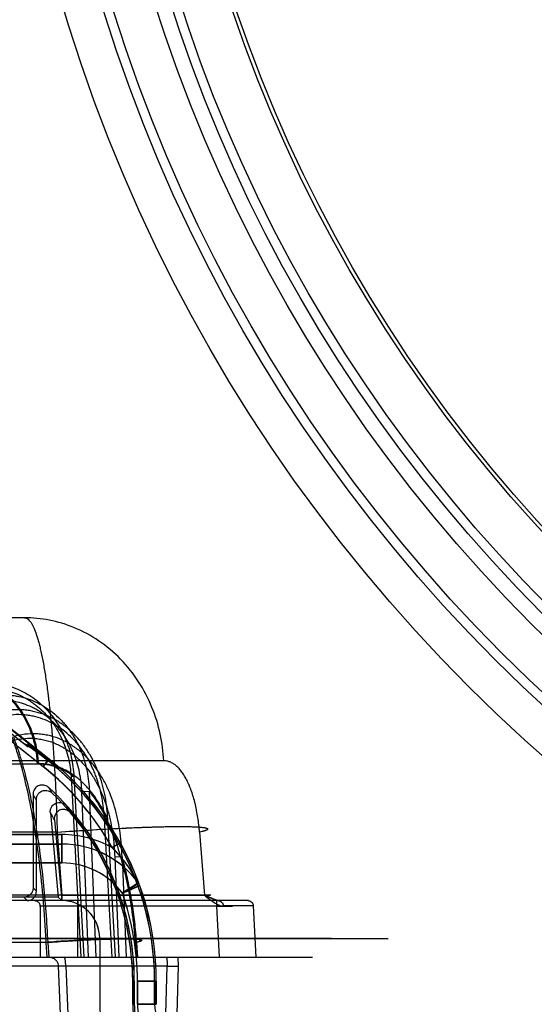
# Model space of a CAD drawing. Header units: millimetres. Extents: x 0 to 297, y 0 to 210.
# Tile 413 of 455: x 240.756 to 240.974, y 160.559 to 160.977. Entities that reach past the tile are written whole.
import ezdxf

# ---------------------------------------------------------------- set-up
doc = ezdxf.new("R2010")
doc.units = ezdxf.units.MM
doc.header["$LTSCALE"] = 16.335
doc.layers.get('0').update_dxf_attribs({"linetype": 'CONTINUOUS'})
for name, color, linetype in [('AXES_REF', 7, 'CONTINUOUS'), ('INTFCLR_1', 7, 'CONTINUOUS'), ('INTFCLR_144815', 7, 'CONTINUOUS'), ('INTFCLR_72935', 7, 'CONTINUOUS')]:
    doc.layers.add(name, color=color, linetype=linetype)

msp = doc.modelspace()

# ---------------------------------------------------------------- linework, layer by layer
at = {"color": 7, "linetype": 'Continuous'}
for centre, radius in [((241.4302422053, 154.539298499), 7.756662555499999), ((241.4302422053, 154.539298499), 7.756), ((241.4302422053, 154.539298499), 7.706331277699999), ((241.4302422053, 161.177698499), 0.684), ((241.4302422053, 161.177698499), 0.6679999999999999), ((241.4302422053, 161.177698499), 0.6464), ((241.4302422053, 161.177698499), 0.64), ((241.4302422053, 161.177698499), 0.636), ((241.4302422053, 161.177698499), 0.616), ((241.4302422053, 161.177698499), 0.6144)]:
    msp.add_circle(centre, radius, dxfattribs=at)
at = {"color": 9, "linetype": 'Continuous'}
msp.add_circle((241.4302422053, 161.177698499), 0.664, dxfattribs=at)
at = {"color": 7, "linetype": 'Continuous'}
msp.add_arc((241.4302422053, 154.539298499), 7.68, 278.2771290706, 261.7228709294, dxfattribs=at)
at = {"layer": 'AXES_REF', "color": 9, "linetype": 'Continuous'}
msp.add_arc((241.4302422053, 154.539298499), 7.075609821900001, 94.4118118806, 85.5881881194, dxfattribs=at)
at = {"layer": 'INTFCLR_1', "color": 6, "linetype": 'Continuous'}
for p, q in [((240.7572961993, 160.6702820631), (240.6773451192, 160.7334013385)), ((240.7690991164, 160.6405633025), (240.7724691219, 160.6047091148)), ((240.7707967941, 160.6375753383), (240.7740185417, 160.603298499)), ((240.7724691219, 160.6047091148), (240.7019087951, 160.6047091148)), ((240.7740185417, 160.603298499), (240.7019087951, 160.603298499)), ((240.7724691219, 160.6047091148), (240.7740185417, 160.603298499)), ((240.7900185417, 160.587298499), (240.7900185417, 160.559298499)), ((240.8040185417, 160.5691462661), (240.8040185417, 160.559298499)), ((240.804718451, 160.559298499), (240.804718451, 160.5691462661)), ((240.8133186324, 160.5691462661), (240.8133186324, 160.559298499))]:
    msp.add_line(p, q, dxfattribs=at)
at = {"layer": 'INTFCLR_1', "color": 9, "linetype": 'Continuous'}
for p, q in [((240.6780158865, 160.7346690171), (240.7683758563, 160.663332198)), ((240.7658972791, 160.6601926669), (240.6839825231, 160.7248622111)), ((240.7683758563, 160.663332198), (240.7658972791, 160.6601926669)), ((240.7740185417, 160.631298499), (240.7001840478, 160.631298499)), ((240.7740185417, 160.619298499), (240.7740185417, 160.631298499)), ((240.6910310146, 160.627298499), (240.7740185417, 160.627298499)), ((240.798698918, 160.6278149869), (240.7952095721, 160.6258593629)), ((240.7740185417, 160.619298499), (240.6910310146, 160.619298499)), ((240.8040185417, 160.5691462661), (240.804718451, 160.5691462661)), ((240.8060185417, 160.559298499), (240.8060185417, 160.5691462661)), ((240.8060185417, 160.5691462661), (240.8140185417, 160.5691462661)), ((240.8140185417, 160.5691462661), (240.8140185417, 160.559298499)), ((240.8040185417, 160.559298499), (240.804718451, 160.559298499)), ((240.8060185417, 160.559298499), (240.8140185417, 160.559298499))]:
    msp.add_line(p, q, dxfattribs=at)
at = {"layer": 'INTFCLR_1', "color": 6, "linetype": 'Continuous'}
for centre, radius, start, end in [((240.6940185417, 160.5691462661), 0.1193000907, 7.969999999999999e-08, 57.96701055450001), ((240.6940185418, 160.5691462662), 0.1159999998, 29.2687019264, 51.7098368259), ((240.6940185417, 160.5691462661), 0.1106999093, 8.58e-08, 42.1835828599), ((240.6940185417, 160.5691462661), 0.11, 0, 40.3671707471), ((240.7740185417, 160.587298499), 0.016, 359.9999998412, 89.9999998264), ((240.8300185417, 160.559298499), 0.04, 179.9999999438, 270.0000000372), ((240.8300185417, 160.559298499), 0.026, 179.9999999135, 270.0000000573), ((240.8300185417, 160.559298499), 0.0253000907, 179.9999982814, 269.9999994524), ((240.8300185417, 160.559298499), 0.0166999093, 179.9999973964, 269.9999991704)]:
    msp.add_arc(centre, radius, start, end, dxfattribs=at)
at = {"layer": 'INTFCLR_1', "color": 9, "linetype": 'Continuous'}
for centre, radius, start, end in [((240.6940185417, 160.5691462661), 0.12, 4.8e-09, 51.70983681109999), ((240.6362456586, 160.5608305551), 0.1624058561, 29.3333055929, 30.5919308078), ((240.6318031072, 160.5605792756), 0.1588950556, 28.98442158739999, 30.2236357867), ((240.7740185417, 160.587298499), 0.044, 61.2091104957, 90.0000000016), ((240.7740185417, 160.587298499), 0.04, 35.9421932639, 90.0000000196), ((240.7740185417, 160.587298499), 0.032, 36.9379785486, 89.9999999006), ((241.0209559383, 160.25938891), 0.4117118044, 121.4076799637, 122.5243733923), ((240.8031644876, 160.608429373), 0.004, 19.7944922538, 35.942193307), ((239.2411891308, 164.126913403), 3.8499010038, 293.8780516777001, 293.9974452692), ((240.6940185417, 160.5691462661), 0.112, 0, 19.4979757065), ((240.8300185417, 160.559298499), 0.024, 179.9999999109, 228.1896851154)]:
    msp.add_arc(centre, radius, start, end, dxfattribs=at)
at = {"layer": 'INTFCLR_1', "color": 6, "linetype": 'Continuous'}
msp.add_ellipse((240.7186775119, 160.6003809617), major_axis=(0.0496983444, 0.0629512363), ratio=0.8682237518, start_param=5e-10, end_param=0.1878270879, dxfattribs=at)
for points, knots in [([(240.7690991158, 160.6405633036), (240.7690548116, 160.6410346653), (240.7691160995, 160.6419757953), (240.7697277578, 160.6434363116), (240.771046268, 160.6446583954), (240.7730221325, 160.6451020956), (240.774809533, 160.6445793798), (240.775723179, 160.6438393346), (240.7760468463, 160.6434821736)], [0, 0, 0, 0, 0.1415735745, 0.2760336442, 0.4656093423, 0.6544990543, 0.8558663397, 1, 1, 1, 1]), ([(240.7778285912, 160.6403914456), (240.7775094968, 160.6407668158), (240.7767418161, 160.6414274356), (240.7753589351, 160.6419688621), (240.7737494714, 160.6419989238), (240.7721995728, 160.6413069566), (240.7709563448, 160.6397454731), (240.7707236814, 160.6383532), (240.7707967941, 160.6375753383)], [0, 0, 0, 0, 0.1451197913, 0.2924353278, 0.4285190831, 0.6098012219, 0.7698650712, 1, 1, 1, 1])]:
    msp.add_open_spline(points, degree=3, knots=knots, dxfattribs=at)
at = {"layer": 'INTFCLR_1', "color": 9, "linetype": 'Continuous'}
msp.add_open_spline([(240.7952095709, 160.6258593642), (240.7957759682, 160.6252707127), (240.7969005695, 160.6240664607), (240.7985443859, 160.6221916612), (240.8001519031, 160.6202302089), (240.8017044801, 160.6181929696), (240.8031769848, 160.6161045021), (240.8047714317, 160.6136494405), (240.8058149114, 160.6118595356), (240.806402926, 160.6107772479)], degree=3, knots=[0, 0, 0, 0, 0.130097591, 0.2623648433, 0.3970285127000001, 0.5339012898, 0.6702025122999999, 0.8038978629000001, 1, 1, 1, 1], dxfattribs=at)
at = {"layer": 'INTFCLR_144815', "color": 9, "linetype": 'Continuous'}
for p, q in [((240.7581636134, 160.723298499), (240.5039104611, 160.7232984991)), ((240.8172109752, 160.6626480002), (239.685174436, 160.6626480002)), ((239.7547497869, 160.6613919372), (240.7641142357, 160.6613919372)), ((240.7778607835, 160.6559481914), (240.7792176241, 160.6560390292)), ((240.7778607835, 160.6559481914), (240.7820888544, 160.5792984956)), ((240.7790619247, 160.656031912), (240.7832968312, 160.5792984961)), ((240.785644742, 160.6495808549), (240.7824673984, 160.6494971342)), ((240.7853427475, 160.5792984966), (240.7824673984, 160.6494971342)), ((240.7885215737, 160.5792984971), (240.785644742, 160.6495808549)), ((240.7936817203, 160.6379836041), (240.7920834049, 160.637891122)), ((240.7953284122, 160.5792984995), (240.7920834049, 160.637891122)), ((240.7967008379, 160.5792985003), (240.7934496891, 160.6379748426)), ((240.7720081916, 160.6323227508), (240.7325472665, 160.6323227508)), ((240.7720081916, 160.6323227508), (240.7739744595, 160.6055728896)), ((240.8323949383, 160.6323227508), (240.8344301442, 160.6055728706)), ((240.7963879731, 160.6217601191), (240.7982068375, 160.5792984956)), ((240.7994943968, 160.6218437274), (240.7963879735, 160.6217601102)), ((240.7994943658, 160.621843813), (240.8013157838, 160.5792984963)), ((240.8531274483, 160.603298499), (240.6769249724, 160.603298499)), ((240.7739744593, 160.6055728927), (240.7315730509, 160.6055728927)), ((240.7739744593, 160.6055728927), (240.7739744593, 160.603298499)), ((240.7739744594, 160.6055728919), (240.8367500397, 160.6055504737)), ((240.8371453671, 160.6055439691), (240.7739744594, 160.6055728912)), ((240.7805518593, 160.603298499), (240.7805518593, 160.579298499)), ((240.8395078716, 160.603298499), (240.8395078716, 160.600898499)), ((240.8395078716, 160.600898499), (240.7645518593, 160.600898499)), ((240.7648148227, 160.600898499), (240.7648148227, 160.579298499)), ((240.8551593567, 160.601024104), (240.8395078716, 160.6008984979)), ((240.8395078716, 160.6008984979), (240.8406662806, 160.5792984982)), ((240.8551593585, 160.601024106), (240.8424661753, 160.6010241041)), ((240.8551593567, 160.601024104), (240.856325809, 160.5792985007)), ((240.888326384, 160.5872286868), (240.4864325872, 160.5872286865)), ((240.9123245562, 160.5870192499), (240.4961141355, 160.5870192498)), ((240.7679868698, 160.5855788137), (240.7308634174, 160.5855788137)), ((240.7677967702, 160.5792984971), (240.7673341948, 160.5855788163)), ((240.7679869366, 160.58557882), (240.7684498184, 160.5792984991)), ((240.8050661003, 160.5855788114), (240.8055390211, 160.5792984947)), ((240.8061838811, 160.5792984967), (240.8057106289, 160.585578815)), ((239.5858962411, 160.5792984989), (240.8803266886, 160.5792984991)), ((240.8231931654, 160.579298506), (240.8232749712, 160.575438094)), ((240.8185830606, 160.575438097), (240.6544179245, 160.5754380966)), ((240.7756503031, 160.5754380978), (240.7724835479, 160.5754380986)), ((240.775650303, 160.5754381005), (240.7764694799, 160.5552984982)), ((240.8180218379, 160.5552984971), (240.8185830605, 160.5754380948)), ((240.8185830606, 160.5754380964), (240.8232749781, 160.5754380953)), ((240.8232749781, 160.5754380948), (240.8227145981, 160.5552984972))]:
    msp.add_line(p, q, dxfattribs=at)
at = {"layer": 'INTFCLR_144815', "color": 7, "linetype": 'Continuous'}
for p, q in [((240.8365242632, 160.6039566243), (240.8344304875, 160.6055728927)), ((240.8379717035, 160.6040675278), (240.8344304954, 160.6055728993)), ((240.8344304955, 160.6055728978), (240.8379717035, 160.6040675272)), ((240.8401704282, 160.603298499), (240.8379717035, 160.6040675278)), ((240.8551593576, 160.6010241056), (240.8395078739, 160.6008984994)), ((240.8395078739, 160.6008984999), (240.8464258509, 160.6009540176)), ((240.8406662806, 160.5792984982), (240.8475845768, 160.5792984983)), ((240.8475845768, 160.5792984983), (240.856325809, 160.5792985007))]:
    msp.add_line(p, q, dxfattribs=at)
at = {"layer": 'INTFCLR_144815', "color": 6, "linetype": 'Continuous'}
msp.add_line((240.7724835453, 160.5754381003), (240.7733018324, 160.5552984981), dxfattribs=at)
at = {"layer": 'INTFCLR_144815', "color": 9, "linetype": 'Continuous'}
for points, knots in [([(240.7581636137, 160.723298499), (240.7585910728, 160.723298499), (240.7595817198, 160.7229033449), (240.7604893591, 160.7218594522), (240.7612243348, 160.7207240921), (240.7620534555, 160.7191332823), (240.7630405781, 160.7166418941), (240.7639075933, 160.7137961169), (240.7644983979, 160.7115244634), (240.7648485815, 160.710067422), (240.7654075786, 160.7076150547), (240.7662036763, 160.7036063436), (240.7671591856, 160.6978192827), (240.7678051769, 160.6931516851), (240.7682212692, 160.6898247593), (240.7685060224, 160.6874460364), (240.7689934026, 160.6830937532), (240.7696275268, 160.67660929), (240.7701750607, 160.6699080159), (240.7705213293, 160.6650307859), (240.7707114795, 160.6621410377), (240.7709894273, 160.6576880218), (240.7713568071, 160.6508954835), (240.771742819, 160.6416885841), (240.7719308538, 160.635471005), (240.7720081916, 160.632322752)], [0, 0, 0, 0, 0.013700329, 0.0319896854, 0.0436476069, 0.0570671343, 0.0893925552, 0.1293707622, 0.1523525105, 0.1646162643, 0.1773984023, 0.2329669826, 0.2955698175, 0.3653665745, 0.3839757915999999, 0.4030306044, 0.4421500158, 0.5243389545, 0.6118418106, 0.6576374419, 0.6810495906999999, 0.7046601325, 0.8006369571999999, 0.8990660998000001, 1, 1, 1, 1]), ([(240.8172109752, 160.6626480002), (240.8170281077, 160.6664248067), (240.8160164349, 160.6741494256), (240.8125027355, 160.6855047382), (240.806852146, 160.6963375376), (240.799201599, 160.7059595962), (240.7899322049, 160.7137687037), (240.7796128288, 160.7193604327), (240.7689004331, 160.7225996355), (240.761664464, 160.723298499), (240.7581636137, 160.723298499)], [0, 0, 0, 0, 0.1216478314, 0.2493179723, 0.3805209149, 0.5124244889, 0.6422800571, 0.7678041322, 0.8873724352, 1, 1, 1, 1]), ([(240.7282314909, 160.699298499), (240.7303255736, 160.699298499), (240.7346624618, 160.6988599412), (240.7410773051, 160.6968284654), (240.7472516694, 160.6933244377), (240.7527909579, 160.6884373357), (240.7573578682, 160.6824228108), (240.7607283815, 160.6756589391), (240.7624932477, 160.6696874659), (240.7631873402, 160.6654840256), (240.7634033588, 160.6634190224), (240.7634908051, 160.6622568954), (240.7635231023, 160.6616795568), (240.7635364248, 160.6613919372)], [0, 0, 0, 0, 0.1100914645, 0.2273674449, 0.3512897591, 0.4805754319, 0.6130534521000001, 0.7458289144, 0.8757367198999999, 0.9387342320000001, 0.9696026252, 0.9848628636, 1, 1, 1, 1]), ([(240.7641142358, 160.6613919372), (240.7640050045, 160.6637509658), (240.7634021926, 160.6685692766), (240.7613073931, 160.6756578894), (240.7579378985, 160.6824228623), (240.7533728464, 160.6884370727), (240.747835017, 160.6933243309), (240.7416645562, 160.6968283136), (240.736233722, 160.6985474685), (240.7324554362, 160.6991178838), (240.7303641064, 160.6992731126), (240.7293328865, 160.699298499), (240.7288217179, 160.699298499)], [0, 0, 0, 0, 0.1241681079, 0.2540877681, 0.3868697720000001, 0.5193465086, 0.6486219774, 0.7725260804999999, 0.8897785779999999, 0.9457892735, 0.9731232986, 1, 1, 1, 1]), ([(240.7385001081, 160.695469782), (240.7410096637, 160.6957608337), (240.7448519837, 160.695753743), (240.7492280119, 160.6949706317), (240.7516936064, 160.6943065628), (240.7553461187, 160.6930936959), (240.7588391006, 160.6913515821), (240.7620444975, 160.6891690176), (240.7641315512, 160.6875786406), (240.7665884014, 160.685378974), (240.7688169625, 160.6829277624), (240.7704621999, 160.6808235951), (240.7727920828, 160.677519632), (240.774723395, 160.6739192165), (240.7762252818, 160.6701388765), (240.7771213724, 160.6675436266), (240.7783830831, 160.662894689), (240.7789315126, 160.6587797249), (240.7790619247, 160.6560319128)], [0, 0, 0, 0, 0.1195687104, 0.1796928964, 0.2100658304, 0.2403376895, 0.3618120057, 0.3928294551, 0.4238606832, 0.485935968, 0.5486059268, 0.5803730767, 0.612299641, 0.7399176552, 0.772238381, 0.8048151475, 0.8698047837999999, 1, 1, 1, 1]), ([(240.7394761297, 160.6931882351), (240.7418370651, 160.6934616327), (240.7454530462, 160.693453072), (240.7495713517, 160.6927134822), (240.7518934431, 160.6920865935), (240.7553365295, 160.6909418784), (240.7586298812, 160.6892980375), (240.7616543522, 160.6872403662), (240.763625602, 160.6857401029), (240.7659472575, 160.6836644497), (240.7680562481, 160.6813526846), (240.7696143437, 160.6793672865), (240.7718242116, 160.6762487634), (240.7736609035, 160.6728505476), (240.7750961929, 160.6692814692), (240.7759553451, 160.6668302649), (240.7771725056, 160.6624375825), (240.777716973, 160.658547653), (240.7778607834, 160.6559481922)], [0, 0, 0, 0, 0.1191395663, 0.1791054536, 0.2094124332, 0.2396275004, 0.3609596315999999, 0.3919631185, 0.4229886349, 0.4850747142, 0.5477804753, 0.5795754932, 0.6115362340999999, 0.7393483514, 0.7717279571, 0.8043681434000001, 0.8694952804, 1, 1, 1, 1]), ([(240.7437767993, 160.6900041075), (240.7464044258, 160.6904878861), (240.74979223, 160.6906788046), (240.7537817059, 160.6902642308), (240.7564138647, 160.6898220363), (240.7596435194, 160.6889607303), (240.762752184, 160.6877043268), (240.7651499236, 160.6864731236), (240.7686512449, 160.6844007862), (240.7718566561, 160.681802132), (240.7746624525, 160.6788115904), (240.776454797, 160.6766838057), (240.7793055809, 160.672700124), (240.7815443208, 160.6682886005), (240.7830115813, 160.6643183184), (240.7838778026, 160.661596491), (240.7850740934, 160.6567323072), (240.7855544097, 160.6524437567), (240.7856447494, 160.6495808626)], [0, 0, 0, 0, 0.1211895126, 0.151636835, 0.1819146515, 0.2421699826, 0.3028393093, 0.3336065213, 0.3643565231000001, 0.4873455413, 0.5186998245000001, 0.5503572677, 0.6134640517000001, 0.7405722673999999, 0.7730161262, 0.8054479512, 0.8700775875, 1, 1, 1, 1]), ([(240.7673341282, 160.5855788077), (240.767261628, 160.5870545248), (240.7671042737, 160.5899996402), (240.7667416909, 160.5958374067), (240.7659938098, 160.6057790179), (240.7648582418, 160.6169243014), (240.7635922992, 160.6264688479), (240.7628992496, 160.6311043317), (240.7624871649, 160.633706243), (240.7614787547, 160.6398382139), (240.7596066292, 160.649644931), (240.7570747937, 160.6597033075), (240.755192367, 160.6658829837), (240.7539699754, 160.6696174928), (240.7518363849, 160.6754807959), (240.748595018, 160.6827223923), (240.7454069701, 160.687871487), (240.7437767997, 160.6900041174)], [0, 0, 0, 0, 0.0409634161, 0.0817682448, 0.1621610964, 0.3173623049, 0.3922819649, 0.429081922, 0.4473061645, 0.4653182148, 0.6013741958, 0.7239826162, 0.7526347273, 0.7804673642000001, 0.8329182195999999, 0.9255775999, 1, 1, 1, 1]), ([(240.7824673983, 160.6494971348), (240.7823555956, 160.6522219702), (240.7818668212, 160.656298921), (240.7807018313, 160.6609205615), (240.7798659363, 160.6635037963), (240.7784570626, 160.6672674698), (240.7763217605, 160.6714468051), (240.7736136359, 160.6752219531), (240.7719140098, 160.6772365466), (240.769258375, 160.6800649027), (240.7662293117, 160.68252433), (240.7629217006, 160.684485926), (240.7606604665, 160.6856505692), (240.7577305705, 160.6868388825), (240.7546876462, 160.6876542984), (240.7522091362, 160.6880734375), (240.7484571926, 160.6884668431), (240.7452708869, 160.6882882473), (240.74280078, 160.6878318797)], [0, 0, 0, 0, 0.1307039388, 0.1956436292, 0.228211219, 0.2607779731, 0.3882428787, 0.4514455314, 0.4831291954, 0.5144954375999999, 0.6373872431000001, 0.6680726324, 0.6987582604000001, 0.7592205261, 0.8192108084, 0.8493332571, 0.8796108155, 1, 1, 1, 1]), ([(240.793449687, 160.6379748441), (240.7933138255, 160.6410646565), (240.7926500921, 160.6472341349), (240.7908919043, 160.6540070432), (240.7892552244, 160.6583589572), (240.7880369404, 160.6612081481), (240.7862832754, 160.6646457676), (240.7842082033, 160.667894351), (240.7823544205, 160.6703520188), (240.780384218, 160.6726932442), (240.777707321, 160.6753892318), (240.7747477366, 160.6777456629), (240.7722269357, 160.679399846), (240.7696105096, 160.6808875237), (240.766187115, 160.6824139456), (240.7626011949, 160.6834617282), (240.7596716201, 160.6839924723), (240.7567043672, 160.6843151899), (240.7529583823, 160.6843165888), (240.7499947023, 160.683884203), (240.7485357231, 160.6835629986)], [0, 0, 0, 0, 0.1270359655, 0.2540180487, 0.2860764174, 0.3179689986, 0.3812600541, 0.4443491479, 0.4760170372, 0.5076518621, 0.569982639, 0.6317207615, 0.6626474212, 0.6937541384, 0.7552738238, 0.8161324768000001, 0.8466883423, 0.8774741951, 0.9386376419, 1, 1, 1, 1]), ([(240.7920834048, 160.637891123), (240.791917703, 160.6408686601), (240.7912292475, 160.6467979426), (240.7895055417, 160.6533018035), (240.7879219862, 160.6574712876), (240.7867493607, 160.6601937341), (240.7850695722, 160.6634754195), (240.7830882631, 160.6665756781), (240.7813225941, 160.6689195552), (240.7794505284, 160.6711498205), (240.7769109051, 160.6737161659), (240.7741070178, 160.6759612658), (240.7717214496, 160.6775369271), (240.7692490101, 160.678951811), (240.7660182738, 160.6804058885), (240.7626344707, 160.6814046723), (240.7598727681, 160.6819127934), (240.7570790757, 160.6822226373), (240.7535545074, 160.6822301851), (240.7507668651, 160.6818227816), (240.7493956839, 160.6815195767)], [0, 0, 0, 0, 0.128678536, 0.2567629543, 0.2890226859, 0.3210857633, 0.3846329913, 0.4478671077, 0.4795655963, 0.5112040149, 0.5734604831, 0.6350153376, 0.6658081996, 0.6967504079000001, 0.7578619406, 0.8182111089, 0.8484726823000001, 0.8789389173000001, 0.9394047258, 1, 1, 1, 1]), ([(240.7994943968, 160.6218437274), (240.7993879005, 160.6252027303), (240.7990065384, 160.6302456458), (240.7980553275, 160.6360636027), (240.7973425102, 160.639366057), (240.7961009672, 160.644255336), (240.7941113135, 160.6498224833), (240.7913732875, 160.6550287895), (240.7895798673, 160.6578700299), (240.7876417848, 160.6605956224), (240.7854779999, 160.6631436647), (240.7830909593, 160.6654654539), (240.7805695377, 160.6676107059), (240.7778417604, 160.6694868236), (240.7749369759, 160.6710374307), (240.7719357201, 160.6723542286), (240.7687925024, 160.6733091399), (240.7655717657, 160.6738644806), (240.7623131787, 160.6741484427), (240.7582014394, 160.673982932), (240.754982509, 160.6732974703), (240.7534098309, 160.6728251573)], [0, 0, 0, 0, 0.1263176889, 0.1896567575, 0.2214533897, 0.2532710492, 0.3792700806, 0.4423517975, 0.4740328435, 0.5054936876, 0.5680123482, 0.5993182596, 0.6305764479, 0.6923759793, 0.7232559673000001, 0.7542350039, 0.8154680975, 0.8460950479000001, 0.8769616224, 0.9382797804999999, 1, 1, 1, 1]), ([(240.7534098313, 160.6728251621), (240.7543508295, 160.6703504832), (240.7557061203, 160.6663733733), (240.7571233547, 160.6615736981), (240.7579634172, 160.6585029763), (240.7592432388, 160.6535733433), (240.7606408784, 160.6473938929), (240.7619989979, 160.6403702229), (240.7629639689, 160.6348233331), (240.7638297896, 160.629306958), (240.7649459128, 160.6213345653), (240.7661374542, 160.6110674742), (240.7672468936, 160.5984465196), (240.7677741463, 160.5899069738), (240.7679869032, 160.5855788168)], [0, 0, 0, 0, 0.0894776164, 0.1418886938, 0.1691245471, 0.1970664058, 0.3140128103, 0.3831519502, 0.4388267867, 0.5042844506, 0.5718586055, 0.7108822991, 0.8535472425, 1, 1, 1, 1]), ([(240.7525498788, 160.6709965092), (240.7540258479, 160.6714451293), (240.7570508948, 160.6720947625), (240.7609176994, 160.6722467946), (240.7639842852, 160.6719719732), (240.7670203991, 160.6714373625), (240.7699850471, 160.6705222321), (240.7728168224, 160.6692622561), (240.7755634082, 160.6677767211), (240.778145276, 160.665982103), (240.7805317, 160.6639280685), (240.7827986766, 160.661703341), (240.7848550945, 160.6592608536), (240.786700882, 160.6566480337), (240.7884144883, 160.6539185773), (240.7910418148, 160.64890313), (240.7929638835, 160.6435397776), (240.7941775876, 160.6388203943), (240.7948830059, 160.635618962), (240.7958430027, 160.629954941), (240.7962417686, 160.6250401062), (240.7963879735, 160.6217601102)], [0, 0, 0, 0, 0.0605759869, 0.1208195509, 0.1511838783, 0.1813429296, 0.2417568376, 0.2723830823, 0.3029546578, 0.364270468, 0.395354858, 0.4265274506, 0.488916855, 0.5203769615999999, 0.5521029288, 0.6154045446, 0.7423768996, 0.7745526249, 0.8067629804, 0.8710742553, 1, 1, 1, 1]), ([(240.7635364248, 160.6613919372), (240.7649073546, 160.6613912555), (240.7676482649, 160.6611712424), (240.7716704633, 160.6601443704), (240.7755245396, 160.6584383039), (240.7779143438, 160.6568943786), (240.7790619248, 160.6560319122)], [0, 0, 0, 0, 0.2462311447, 0.4912230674, 0.7421633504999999, 1, 1, 1, 1]), ([(240.7934496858, 160.6379748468), (240.7925930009, 160.6397476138), (240.7907678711, 160.6431896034), (240.7883780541, 160.6468369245), (240.7866580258, 160.6490908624), (240.7858746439, 160.6500573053), (240.7850118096, 160.6510657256), (240.7833145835, 160.6529289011), (240.7805734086, 160.655477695), (240.7773153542, 160.6577106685), (240.774952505, 160.658930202), (240.7735962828, 160.6595236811), (240.7715713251, 160.6603079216), (240.7684266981, 160.6611491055), (240.7655488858, 160.6613919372), (240.7641142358, 160.6613919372)], [0, 0, 0, 0, 0.1489683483, 0.2944108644, 0.3292432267, 0.3634630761, 0.3885221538, 0.4296476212, 0.5541283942, 0.6707652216, 0.727181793, 0.7550842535, 0.7827361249, 0.8914540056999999, 1, 1, 1, 1]), ([(240.8323949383, 160.6323227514), (240.832314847, 160.6333737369), (240.8321170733, 160.6354509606), (240.8317052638, 160.638522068), (240.8313103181, 160.6407824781), (240.8310109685, 160.6422629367), (240.8308051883, 160.6432273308), (240.8304283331, 160.6448594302), (240.8298307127, 160.6471021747), (240.8291403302, 160.6492588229), (240.828539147, 160.6508955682), (240.8279278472, 160.6524184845), (240.8271216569, 160.6541877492), (240.8260648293, 160.6561238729), (240.8251105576, 160.6575739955), (240.8243116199, 160.6586080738), (240.8235311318, 160.6595151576), (240.8225283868, 160.6604980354), (240.8214457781, 160.6613037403), (240.8205623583, 160.6618085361), (240.8196941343, 160.6622106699), (240.818580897, 160.6625549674), (240.8176625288, 160.6626477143), (240.8172109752, 160.6626480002)], [0, 0, 0, 0, 0.08712088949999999, 0.1724187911, 0.2560556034, 0.2767237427, 0.2972609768, 0.3375601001, 0.4151643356, 0.4890306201, 0.5246350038, 0.559266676, 0.6246546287, 0.6852087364, 0.7414200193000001, 0.76791806, 0.7931714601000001, 0.8402918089, 0.8836711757, 0.9042761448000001, 0.9242977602, 0.9626769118, 1, 1, 1, 1]), ([(240.7856447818, 160.6495809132), (240.7869261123, 160.6479945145), (240.7888924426, 160.6451958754), (240.7909654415, 160.6416244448), (240.7922700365, 160.6391227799), (240.7942488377, 160.6350432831), (240.7969269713, 160.6283714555), (240.7989265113, 160.6217753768), (240.7999960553, 160.6176646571), (240.800430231, 160.6159311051), (240.8011591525, 160.6128457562), (240.8024875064, 160.6064978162), (240.8036778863, 160.5990612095), (240.8044560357, 160.5924208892), (240.804830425, 160.58852711), (240.8049919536, 160.5865629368), (240.8050661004, 160.5855788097)], [0, 0, 0, 0, 0.090281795, 0.150978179, 0.1827391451, 0.2151716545, 0.3516918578, 0.5004393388, 0.5199902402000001, 0.5397442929, 0.5795570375, 0.6603392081, 0.82682356, 0.9127508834, 0.9563068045, 1, 1, 1, 1]), ([(240.7720081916, 160.632322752), (240.7765208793, 160.6326541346), (240.7857097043, 160.6332781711), (240.7971778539, 160.6339205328), (240.8062815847, 160.6343255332), (240.8126722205, 160.6345524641), (240.8185163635, 160.6346955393), (240.8236530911, 160.6347481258), (240.8279453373, 160.6347150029), (240.8313162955, 160.6345805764), (240.8334892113, 160.6344238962), (240.8347688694, 160.6341911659), (240.8353621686, 160.6340765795), (240.8360628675, 160.6336501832), (240.8351277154, 160.6330378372), (240.8340774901, 160.6327554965), (240.8330075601, 160.6324616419), (240.8323949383, 160.6323227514)], [0, 0, 0, 0, 0.2001532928, 0.4073893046, 0.5080630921, 0.6032469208, 0.6902430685, 0.7666635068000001, 0.8304143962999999, 0.8802557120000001, 0.9154422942, 0.9276351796, 0.9363693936, 0.9447329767, 0.9535086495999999, 0.9722133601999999, 1, 1, 1, 1]), ([(240.7720081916, 160.6323227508), (240.777013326, 160.6326902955), (240.7867430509, 160.6333454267), (240.7986526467, 160.6339950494), (240.8075597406, 160.634375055), (240.8135487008, 160.6345770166), (240.8189521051, 160.6347011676), (240.8236950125, 160.6347473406), (240.8277066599, 160.6347137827), (240.8309439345, 160.6346082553), (240.8333307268, 160.6344250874), (240.8348317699, 160.6342171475), (240.8355371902, 160.6339749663), (240.8358458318, 160.6337946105), (240.8358172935, 160.633486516), (240.8355039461, 160.6332888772), (240.8350468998, 160.6330619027), (240.8339848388, 160.6327018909), (240.8330752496, 160.6324769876), (240.8323949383, 160.6323227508)], [0, 0, 0, 0, 0.2218676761, 0.4311033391, 0.5272738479, 0.6159967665, 0.6960112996, 0.7662235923, 0.8256374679, 0.8734719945, 0.9090838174, 0.9321528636, 0.9390382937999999, 0.943173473, 0.9461226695, 0.9508441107, 0.9584508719, 0.9691608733, 1, 1, 1, 1]), ([(240.8057106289, 160.5855788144), (240.8054929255, 160.5884672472), (240.8049475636, 160.5941696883), (240.8037893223, 160.6025887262), (240.8025392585, 160.6094296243), (240.8013661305, 160.6147378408), (240.8004534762, 160.6184155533), (240.7998063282, 160.6207651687), (240.7994944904, 160.6218434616)], [0, 0, 0, 0, 0.235788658, 0.4661480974, 0.691585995, 0.8016394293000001, 0.9086289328, 1, 1, 1, 1]), ([(240.7624542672, 160.603298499), (240.7627005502, 160.603298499), (240.7631974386, 160.6032185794), (240.7638661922, 160.6028712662), (240.7643967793, 160.6023309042), (240.7647367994, 160.6016517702), (240.7648148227, 160.6011486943), (240.7648148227, 160.600898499)], [0, 0, 0, 0, 0.1984212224, 0.3974482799, 0.5974517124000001, 0.7984267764, 1, 1, 1, 1]), ([(240.8401705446, 160.6032984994), (240.8404494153, 160.6032984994), (240.8410375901, 160.6031849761), (240.8417999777, 160.6026791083), (240.8423158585, 160.6019116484), (240.8424516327, 160.6013138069), (240.8424661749, 160.6010241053)], [0, 0, 0, 0, 0.2360867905, 0.4931181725, 0.7544352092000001, 1, 1, 1, 1]), ([(240.8528173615, 160.6032984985), (240.8531016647, 160.6032984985), (240.8536994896, 160.6031857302), (240.8544769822, 160.6026817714), (240.8550051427, 160.6019140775), (240.8551445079, 160.6013140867), (240.8551593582, 160.6010241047)], [0, 0, 0, 0, 0.238267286, 0.4963132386, 0.7566549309, 1, 1, 1, 1]), ([(240.8050661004, 160.5855788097), (240.8053649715, 160.5856464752), (240.8058932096, 160.5857678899), (240.8065682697, 160.5859942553), (240.8070086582, 160.5861351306), (240.8074017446, 160.5865589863), (240.8058876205, 160.586918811), (240.8046877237, 160.5869631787), (240.8022640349, 160.5870835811), (240.7996342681, 160.5870937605), (240.7964053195, 160.587064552), (240.7927581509, 160.5869737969), (240.7887611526, 160.5868321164), (240.7845355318, 160.5866439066), (240.7801892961, 160.5864167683), (240.7744413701, 160.5860776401), (240.770155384, 160.5857861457), (240.7673341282, 160.5855788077)], [0, 0, 0, 0, 0.0216891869, 0.0384882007, 0.0497822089, 0.0556104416, 0.0722442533, 0.1195311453, 0.1693476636, 0.2330897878, 0.3095170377, 0.3965332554, 0.4917474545, 0.5924582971, 0.6959512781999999, 0.7997757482, 1, 1, 1, 1]), ([(240.7679869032, 160.5855788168), (240.7686720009, 160.585629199), (240.7700577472, 160.5857292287), (240.7728805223, 160.5859252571), (240.7764828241, 160.5861600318), (240.7808453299, 160.5864175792), (240.7851927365, 160.5866449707), (240.789419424, 160.5868333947), (240.7934172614, 160.5869752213), (240.7970649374, 160.5870661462), (240.8002939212, 160.5870952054), (240.8029233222, 160.5870855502), (240.8053454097, 160.5869635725), (240.8065445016, 160.5869229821), (240.8080549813, 160.5865577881), (240.8076583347, 160.5861359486), (240.8072171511, 160.5859946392), (240.806539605, 160.5857681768), (240.8060101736, 160.5856465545), (240.8057106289, 160.5855788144)], [0, 0, 0, 0, 0.0486125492, 0.0983187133, 0.2002375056, 0.3040715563, 0.4075742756, 0.5082928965, 0.6035104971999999, 0.6905233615, 0.7669385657, 0.8306584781, 0.8804425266, 0.9276635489, 0.9442273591, 0.9500869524, 0.9614238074, 0.9782671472, 1, 1, 1, 1]), ([(240.7685540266, 160.5792984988), (240.7692877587, 160.579298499), (240.7705813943, 160.5789112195), (240.772040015, 160.5774728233), (240.7724580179, 160.5761818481), (240.7724835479, 160.5754380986)], [0, 0, 0, 0, 0.3656769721, 0.6291122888, 1, 1, 1, 1]), ([(240.7756503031, 160.5754380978), (240.7756487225, 160.5756753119), (240.7756336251, 160.5763795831), (240.7755312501, 160.5775762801), (240.7753787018, 160.5785292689), (240.7750707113, 160.5792984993), (240.7748875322, 160.579298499)], [0, 0, 0, 0, 0.1771615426, 0.5299950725, 0.8631970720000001, 1, 1, 1, 1]), ([(240.8180866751, 160.5792985), (240.8182194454, 160.5792985), (240.8184750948, 160.5788375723), (240.8186275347, 160.577611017), (240.8186410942, 160.5763533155), (240.8185830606, 160.5754380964)], [0, 0, 0, 0, 0.09977853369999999, 0.3108199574, 1, 1, 1, 1])]:
    msp.add_open_spline(points, degree=3, knots=knots, dxfattribs=at)
at = {"layer": 'INTFCLR_144815', "color": 7, "linetype": 'Continuous'}
for points, knots in [([(240.8401705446, 160.6032984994), (240.8398594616, 160.6032984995), (240.8391169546, 160.603557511), (240.8378920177, 160.6041009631), (240.8362928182, 160.6048247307), (240.8350934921, 160.6053177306), (240.8344304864, 160.6055728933)], [0, 0, 0, 0, 0.1508773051, 0.370722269, 0.655445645, 1, 1, 1, 1]), ([(240.8344304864, 160.6055728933), (240.8351253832, 160.605030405), (240.836472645, 160.6039727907), (240.8384726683, 160.6025348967), (240.8401527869, 160.6015780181), (240.8414894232, 160.6011182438), (240.8421478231, 160.6010241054), (240.8424661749, 160.6010241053)], [0, 0, 0, 0, 0.2824307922, 0.5485696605, 0.78925854, 0.8980094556, 1, 1, 1, 1])]:
    msp.add_open_spline(points, degree=3, knots=knots, dxfattribs=at)
at = {"layer": 'INTFCLR_72935', "color": 6, "linetype": 'Continuous'}
for p, q in [((240.6758627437, 160.7349493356), (240.7596612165, 160.6685620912)), ((240.7593964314, 160.6705714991), (240.7596612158, 160.6685620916)), ((240.7593964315, 160.670571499), (240.7598345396, 160.669331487)), ((240.7596612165, 160.6685620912), (240.7598345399, 160.6693314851)), ((240.7598345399, 160.6693314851), (240.7681005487, 160.6627829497)), ((240.7617567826, 160.6483723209), (240.7617567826, 160.6086483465)), ((240.7631673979, 160.6072377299), (240.7631673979, 160.6461076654)), ((240.7740185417, 160.603298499), (240.6892829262, 160.603298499)), ((240.7578175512, 160.6047091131), (240.7004230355, 160.6047091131)), ((240.7900185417, 160.587298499), (240.7900185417, 160.559298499)), ((240.8040185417, 160.559298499), (240.8040185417, 160.5692716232)), ((240.804718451, 160.5692716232), (240.804718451, 160.559298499)), ((240.8133186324, 160.559298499), (240.8133186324, 160.5692716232))]:
    msp.add_line(p, q, dxfattribs=at)
at = {"layer": 'INTFCLR_72935', "color": 9, "linetype": 'Continuous'}
for p, q in [((240.7685351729, 160.6633315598), (240.6778593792, 160.7351671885)), ((240.6838584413, 160.7253114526), (240.7660512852, 160.6601962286)), ((240.7685351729, 160.6633315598), (240.7660512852, 160.6601962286)), ((240.7001840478, 160.631298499), (240.7740185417, 160.631298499)), ((240.7740185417, 160.631298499), (240.7740185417, 160.619298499)), ((240.7740185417, 160.627298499), (240.6903057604, 160.6272984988)), ((240.7953109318, 160.6258034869), (240.7988037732, 160.6277528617)), ((240.7049453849, 160.619298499), (240.7740185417, 160.619298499)), ((240.799679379, 160.6064171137), (240.8065022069, 160.6106396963)), ((240.7631673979, 160.60723773), (240.7617567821, 160.6086483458)), ((240.7578175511, 160.6047091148), (240.7592281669, 160.603298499)), ((240.804718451, 160.5692716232), (240.8040185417, 160.5692716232)), ((240.8060185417, 160.5692716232), (240.8060185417, 160.559298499)), ((240.8060185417, 160.5692716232), (240.8140185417, 160.5692716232)), ((240.8140185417, 160.559298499), (240.8140185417, 160.5692716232)), ((240.804718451, 160.559298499), (240.8040185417, 160.559298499)), ((240.8140185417, 160.559298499), (240.8060185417, 160.559298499))]:
    msp.add_line(p, q, dxfattribs=at)
for centre, radius, start, end in [((240.6940185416, 160.5692716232), 0.1160000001, 29.1661366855, 51.6128554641), ((240.6940185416, 160.5692716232), 0.1200000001, 0, 51.61285547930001), ((240.6280355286, 160.5635079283), 0.1583772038, 31.4354771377, 32.4007038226), ((240.632229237, 160.5631473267), 0.1622038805, 31.9124724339, 32.8889960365), ((240.7740185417, 160.587298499), 0.044, 61.05839526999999, 89.9999999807), ((240.7740185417, 160.587298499), 0.04, 35.699204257, 89.9999999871), ((240.7740185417, 160.587298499), 0.032, 36.6879642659, 89.99999998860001), ((240.8032538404, 160.6083055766), 0.004, 19.6637535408, 35.6992042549), ((239.2490915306, 164.1356929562), 3.8548813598, 293.7182922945, 293.8375269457), ((240.6940185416, 160.5692716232), 0.112, 0, 19.3693288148)]:
    msp.add_arc(centre, radius, start, end, dxfattribs=at)
at = {"layer": 'INTFCLR_72935', "color": 6, "linetype": 'Continuous'}
for centre, radius, start, end in [((240.6940185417, 160.5692716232), 0.1193000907, 4.285e-07, 51.6128560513), ((240.6940185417, 160.5692716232), 0.1106999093, 4.618000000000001e-07, 47.75960035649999), ((240.6940185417, 160.5692716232), 0.11, 7.400000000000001e-09, 46.3709450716), ((240.7740185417, 160.587298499), 0.016, 359.9999999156, 89.99999993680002), ((240.8300185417, 160.559298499), 0.04, 179.9999999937, 270.0000000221), ((240.8300185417, 160.559298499), 0.026, 179.9999999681, 269.9999998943), ((240.8300185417, 160.559298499), 0.0253000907, 179.9999982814, 269.9999994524), ((240.8300185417, 160.559298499), 0.0166999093, 179.9999973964, 269.9999991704)]:
    msp.add_arc(centre, radius, start, end, dxfattribs=at)
at = {"layer": 'INTFCLR_72935', "color": 7, "linetype": 'Continuous'}
msp.add_arc((240.7500151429, 160.58012081), 0.0642045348, 28.3815091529, 34.3329904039, dxfattribs=at)
at = {"layer": 'INTFCLR_72935', "color": 6, "linetype": 'Continuous'}
for points, knots in [([(240.7684357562, 160.6512261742), (240.7680924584, 160.651537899), (240.7671336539, 160.6521727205), (240.7653201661, 160.6524870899), (240.7634128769, 160.6518353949), (240.7620695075, 160.6503457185), (240.7617567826, 160.6490300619), (240.7617567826, 160.6483723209)], [0, 0, 0, 0, 0.1518213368, 0.3696023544, 0.5773212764, 0.7846511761, 1, 1, 1, 1]), ([(240.7631673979, 160.6461076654), (240.7631673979, 160.6465992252), (240.7633371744, 160.6475636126), (240.7641741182, 160.6489915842), (240.7656904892, 160.6500072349), (240.7678831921, 160.650193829), (240.7692942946, 160.6494857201), (240.7699170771, 160.6488920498)], [0, 0, 0, 0, 0.1593239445, 0.3094162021, 0.5264831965, 0.7211252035, 1, 1, 1, 1]), ([(240.7617567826, 160.6086483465), (240.7617567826, 160.608186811), (240.7615975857, 160.6072604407), (240.7608964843, 160.6060487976), (240.759655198, 160.6050111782), (240.7584967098, 160.6047091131), (240.7578175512, 160.6047091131)], [0, 0, 0, 0, 0.225080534, 0.4476642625, 0.66878964, 1, 1, 1, 1]), ([(240.759228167, 160.603298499), (240.7596897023, 160.603298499), (240.7606160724, 160.6034576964), (240.7618277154, 160.6041587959), (240.7628653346, 160.6054000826), (240.7631673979, 160.6065585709), (240.7631673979, 160.6072377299)], [0, 0, 0, 0, 0.2250804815, 0.4476643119, 0.668789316, 1, 1, 1, 1])]:
    msp.add_open_spline(points, degree=3, knots=knots, dxfattribs=at)
at = {"layer": 'INTFCLR_72935', "color": 7, "linetype": 'Continuous'}
for points, knots in [([(240.7953109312, 160.6258034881), (240.7958803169, 160.6252092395), (240.7970088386, 160.6239953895), (240.7986552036, 160.6221083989), (240.8002608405, 160.6201388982), (240.8018121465, 160.6180920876), (240.8032856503, 160.6159896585), (240.8048781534, 160.6135207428), (240.8059183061, 160.6117229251), (240.8065022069, 160.6106396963)], [0, 0, 0, 0, 0.1306187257, 0.2629986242, 0.3973825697, 0.5338310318, 0.670518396, 0.8047524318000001, 1, 1, 1, 1]), ([(240.7953109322, 160.6258034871), (240.7957365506, 160.6253620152), (240.7965390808, 160.6245024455), (240.7976599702, 160.6232525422), (240.7986534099, 160.6220956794), (240.7997663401, 160.6207498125), (240.8009301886, 160.619267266), (240.8020811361, 160.617705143), (240.8027432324, 160.6167574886), (240.8030337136, 160.6163323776)], [0, 0, 0, 0, 0.15037131, 0.2883251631, 0.4116602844, 0.5242629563, 0.7165506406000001, 0.8737454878, 1, 1, 1, 1])]:
    msp.add_open_spline(points, degree=3, knots=knots, dxfattribs=at)

doc.saveas('drawing.dxf')
